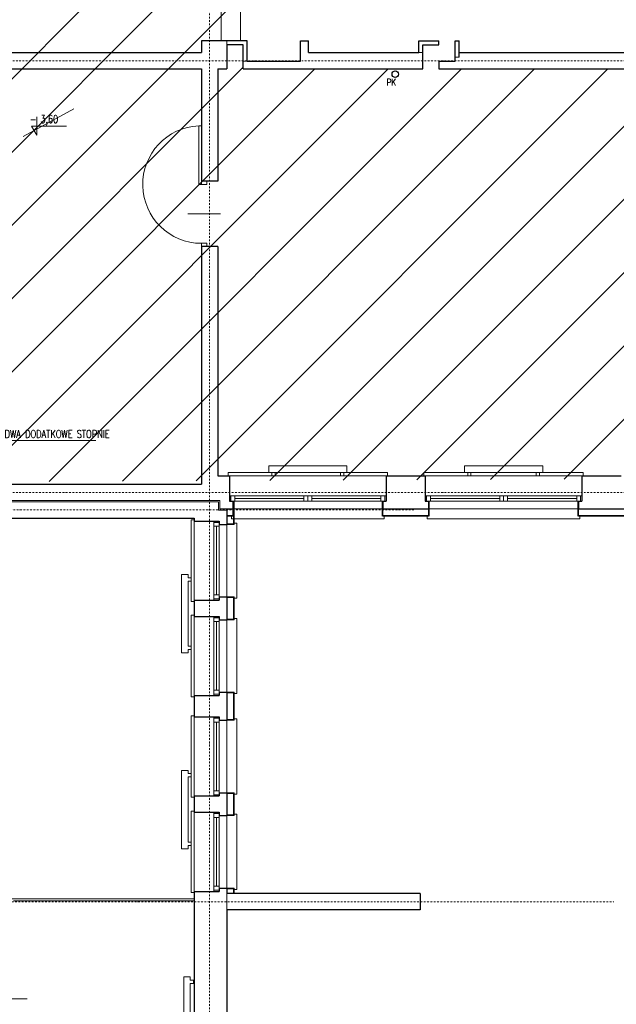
# Model space of a CAD drawing. Header units: millimetres. Extents: x -1893473 to 1546619, y -568027 to 942944.
# Tile 593 of 656: x 91913 to 101056, y -224313 to -209235. Entities that reach past the tile are written whole.
import ezdxf

# ---------------------------------------------------------------- set-up
doc = ezdxf.new("R2010")
doc.units = ezdxf.units.MM
doc.header["$LTSCALE"] = 0.2
doc.linetypes.add('DASHDOT', pattern=[25.4, 12.7, -6.35, 0, -6.35])
doc.linetypes.add('HIDDEN', pattern=[9.525, 6.35, -3.175])
for name, color, linetype, lineweight in [('!! 0_ Istn-okna', 6, 'Continuous', 13), ('!! 0_ Istn-sciany', 7, 'Continuous', 30), ('!! 0_ Istn-widok', 1, 'Continuous', 15), ('!! 0_ Opis', 3, 'Continuous', 13), ('!! 0_Istn-cienka', 4, 'Continuous', 9), ('!! 0_Istn-drzwi', 1, 'Continuous', 13), ('!! 0_Osie', 1, 'DASHDOT', 13), ('!! 1_ tynk zewn  - nowy', 21, 'Continuous', 20), ('DO KONSTRUKCJI', 222, 'Continuous', 35), ('P-Osie', 1, 'DASHDOT', 18), ('P-Wymiar', 142, 'Continuous', 9)]:
    doc.layers.add(name, color=color, linetype=linetype, lineweight=lineweight)
doc.layers.add('!! 0_Istn-grzejniki', color=7, linetype='Continuous', lineweight=0, plot=False)
doc.layers.add('!! 0_opis pionów', color=4, linetype='Continuous')
doc.styles.add('ARCHETYP', font='romans.shx', dxfattribs={"height": 15})
doc.styles.add('ROMANS', font='arial.ttf', dxfattribs={"width": 0.7})
doc.styles.add('SIMPLEX', font='simplex.shx', dxfattribs={"width": 0.77})
doc.dimstyles.new('A100', dxfattribs={"dimscale": 100, "dimtxt": 1.75, "dimasz": 0.05, "dimexe": 0, "dimexo": 0, "dimgap": 1, "dimtad": 1, "dimdec": 0, "dimrnd": 1, "dimdsep": 46, "dimtxsty": 'ROMANS', "dimblk": '[[[[[[[[', "dimcen": 2, "dimdle": 2, "dimse1": 1, "dimse2": 1, "dimclrd": 256, "dimclrt": 1, "dimadec": 0, "dimazin": 0, "dimtfac": 1, "dimtdec": 0, "dimtix": 1, "dimtmove": 2, "dimatfit": 3, "dimldrblk": '[[[[[[[[', "dimfxl": 1, "dimtvp": 0.6, "dimtolj": 1, "dimlwd": 9, "dimarcsym": 0})

# ---------------------------------------------------------------- blocks, each defined once
blk = doc.blocks.new('BLOK OSI')
at = {"layer": 'P-Osie'}
for points in [[(53191.2, -193626.9), (53191.2, -199860.8)], [(48639.3, -195002.1), (55442.3, -195002.1)], [(48639.3, -195663.1), (55424.3, -195663.1)], [(51837.1, -195690.1), (53504.1, -195690.1)], [(51570, -196290.1), (53810.6, -196290.1)]]:
    blk.add_lwpolyline(points, dxfattribs=at)
blk = doc.blocks.new('[[[[[[[[')
at = {"layer": 'P-Wymiar'}
for p, q in [((-12.7, -12.7), (12.7, 12.7)), ((0, 0), (-4.6, 0)), ((0, 18), (0, -18))]:
    blk.add_line(p, q, dxfattribs=at)
blk = doc.blocks.new('*D4862')
at = {"layer": 'DEFPOINTS', "color": 0, "transparency": 16777216}
for p in [(92148, -199948), (117662, -199948), (108763, -255438)]:
    blk.add_point(p, dxfattribs=at)
at = {"layer": 'P-Wymiar', "lineweight": 9, "transparency": 16777216}
blk.add_line((117662, -255433), (117662, -199953), dxfattribs=at)
at = {"layer": 'P-Wymiar', "lineweight": 9, "transparency": 16777216, "xscale": 5, "yscale": 5, "zscale": 5}
for p, rotation in [((117662, -199948), 90), ((117662, -255438), 270)]:
    blk.add_blockref('[[[[[[[[', p, dxfattribs=dict(at, rotation=rotation))
at = {"layer": 'P-Wymiar', "color": 1, "transparency": 16777216, "insert": (117473, -227693), "char_height": 175, "attachment_point": 5, "rotation": 90, "style": 'ROMANS'}
blk.add_mtext('\\A1;55490', dxfattribs=at)
blk = doc.blocks.new('*D4869')
at = {"layer": 'DEFPOINTS', "color": 0, "transparency": 16777216}
for p in [(98988, -222743), (117312, -222743), (98938, -225743)]:
    blk.add_point(p, dxfattribs=at)
at = {"layer": 'P-Wymiar', "lineweight": 9, "transparency": 16777216}
blk.add_line((117312, -225738), (117312, -222748), dxfattribs=at)
at = {"layer": 'P-Wymiar', "lineweight": 9, "transparency": 16777216, "xscale": 5, "yscale": 5, "zscale": 5}
for p, rotation in [((117312, -222743), 90), ((117312, -225743), 270)]:
    blk.add_blockref('[[[[[[[[', p, dxfattribs=dict(at, rotation=rotation))
at = {"layer": 'P-Wymiar', "color": 1, "transparency": 16777216, "insert": (117123, -224243), "char_height": 175, "attachment_point": 5, "rotation": 90, "style": 'ROMANS'}
blk.add_mtext('\\A1;3000', dxfattribs=at)
blk = doc.blocks.new('*D4870')
at = {"layer": 'DEFPOINTS', "color": 0, "transparency": 16777216}
for p in [(113791, -216473), (117312, -216473), (98988, -222743)]:
    blk.add_point(p, dxfattribs=at)
at = {"layer": 'P-Wymiar', "lineweight": 9, "transparency": 16777216}
blk.add_line((117312, -222738), (117312, -216478), dxfattribs=at)
at = {"layer": 'P-Wymiar', "lineweight": 9, "transparency": 16777216, "xscale": 5, "yscale": 5, "zscale": 5}
for p, rotation in [((117312, -216473), 90), ((117312, -222743), 270)]:
    blk.add_blockref('[[[[[[[[', p, dxfattribs=dict(at, rotation=rotation))
at = {"layer": 'P-Wymiar', "color": 1, "transparency": 16777216, "insert": (117123, -219608), "char_height": 175, "attachment_point": 5, "rotation": 90, "style": 'ROMANS'}
blk.add_mtext('\\A1;6270', dxfattribs=at)

msp = doc.modelspace()

# ---------------------------------------------------------------- hatches: boundary and pattern name
at = {"layer": 'DO KONSTRUKCJI'}
h = msp.add_hatch(dxfattribs=at)
h.set_pattern_fill('ANSI31', color=256, scale=250)
h.set_pattern_definition([(45, (-437088.9, 1739527.8), (-561.266, 561.266), [])])
h.paths.add_polyline_path([(82958.25178, -212738.09366), (82958.25178, -209988.09366), (86058.25178, -209988.09366), (86058.25178, -211288.09366), (85838.25178, -211288.09366), (85838.25178, -212738.09366)])
h.paths.add_polyline_path([(82958.25178, -216348.09366), (112578.25178, -216218.09366), (112708.25178, -203988.09366), (110418.25178, -203988.09366), (110418.25178, -209988.09366), (95338.25178, -209988.09366), (95338.25178, -206988.09366), (79948.25178, -206988.09366), (79948.25178, -209738.09366), (79948.25178, -209988.09366), (76528.25178, -209988.09366), (76528.25178, -211308.09366), (73948.25178, -211308.09366), (73948.25178, -216348.09366)])

# ---------------------------------------------------------------- linework, layer by layer
at = {"layer": '!! 0_ Istn-okna'}
for points in [[(95128.25178, -216528.09366), (97528.25178, -216528.09366)], [(95128.25178, -216608.09366), (97528.25178, -216608.09366)], [(95208.25178, -216568.09366), (96268.25178, -216568.09366)], [(96388.25178, -216568.09366), (97448.25178, -216568.09366)], [(98128.25178, -216528.09366), (100528.25178, -216528.09366)], [(98128.25178, -216608.09366), (100528.25178, -216608.09366)], [(98208.25178, -216568.09366), (99268.25178, -216568.09366)], [(99388.25178, -216568.09366), (100448.25178, -216568.09366)], [(94888.25178, -216913.09366), (94888.25178, -218123.09366)], [(94968.25178, -216913.09366), (94968.25178, -218123.09366)], [(94928.25178, -216993.09366), (94928.25178, -218043.09366)], [(94888.25178, -218373.09366), (94888.25178, -219583.09366)], [(94928.25178, -218453.09366), (94928.25178, -219503.09366)], [(94968.25178, -218373.09366), (94968.25178, -219583.09366)], [(94888.25178, -219913.09366), (94888.25178, -221123.09366)], [(94968.25178, -219913.09366), (94968.25178, -221123.09366)], [(94928.25178, -219993.09366), (94928.25178, -221043.09366)], [(94888.25178, -221373.09366), (94888.25178, -222583.09366)], [(94928.25178, -221453.09366), (94928.25178, -222503.09366)], [(94968.25178, -221373.09366), (94968.25178, -222583.09366)]]:
    msp.add_lwpolyline(points, dxfattribs=at)
for points in [[(95148.25178, -216608.09366), (95208.25178, -216608.09366), (95208.25178, -216528.09366), (95148.25178, -216528.09366)], [(96268.25178, -216608.09366), (96328.25178, -216608.09366), (96328.25178, -216528.09366), (96268.25178, -216528.09366)], [(96328.25178, -216608.09366), (96388.25178, -216608.09366), (96388.25178, -216528.09366), (96328.25178, -216528.09366)], [(97448.25178, -216608.09366), (97508.25178, -216608.09366), (97508.25178, -216528.09366), (97448.25178, -216528.09366)], [(98148.25178, -216608.09366), (98208.25178, -216608.09366), (98208.25178, -216528.09366), (98148.25178, -216528.09366)], [(99268.25178, -216608.09366), (99328.25178, -216608.09366), (99328.25178, -216528.09366), (99268.25178, -216528.09366)], [(99328.25178, -216608.09366), (99388.25178, -216608.09366), (99388.25178, -216528.09366), (99328.25178, -216528.09366)], [(100448.25178, -216608.09366), (100508.25178, -216608.09366), (100508.25178, -216528.09366), (100448.25178, -216528.09366)], [(94968.25178, -216933.09366), (94968.25178, -216993.09366), (94888.25178, -216993.09366), (94888.25178, -216933.09366)], [(94968.25178, -218043.09366), (94968.25178, -218103.09366), (94888.25178, -218103.09366), (94888.25178, -218043.09366)], [(94968.25178, -218393.09366), (94968.25178, -218453.09366), (94888.25178, -218453.09366), (94888.25178, -218393.09366)], [(94968.25178, -219503.09366), (94968.25178, -219563.09366), (94888.25178, -219563.09366), (94888.25178, -219503.09366)], [(94968.25178, -219933.09366), (94968.25178, -219993.09366), (94888.25178, -219993.09366), (94888.25178, -219933.09366)], [(94968.25178, -221043.09366), (94968.25178, -221103.09366), (94888.25178, -221103.09366), (94888.25178, -221043.09366)], [(94968.25178, -221393.09366), (94968.25178, -221453.09366), (94888.25178, -221453.09366), (94888.25178, -221393.09366)], [(94968.25178, -222503.09366), (94968.25178, -222563.09366), (94888.25178, -222563.09366), (94888.25178, -222503.09366)]]:
    msp.add_lwpolyline(points, close=True, dxfattribs=at)
at = {"layer": '!! 0_ Istn-sciany'}
for p, q in [((98028.25178, -209738.09366), (98028.25178, -209558.09366)), ((98588.25178, -209868.09366), (98588.25178, -209558.09366)), ((98648.25178, -209808.09366), (98648.25178, -209558.09366)), ((98088.25178, -209988.09366), (98088.25178, -209618.09366))]:
    msp.add_line(p, q, dxfattribs=at)
for points in [[(94698.25177, -209558.09366), (94698.25177, -209738.09366)], [(95398.25178, -209558.09366), (94698.25177, -209558.09366)], [(95398.25178, -209868.09366), (95398.25178, -209558.09366)], [(96218.25178, -209868.09366), (96218.25178, -209558.09366)], [(96218.25178, -209558.09366), (96338.25178, -209558.09366)], [(96338.25178, -209738.09366), (96338.25178, -209558.09366)], [(98028.25178, -209558.09366), (98338.25178, -209558.09366)], [(98338.25178, -209618.09366), (98338.25178, -209558.09366)], [(98588.25178, -209558.09366), (98648.25178, -209558.09366)], [(95338.25178, -209618.09366), (95088.25178, -209618.09366)], [(95088.25178, -209618.09366), (95088.25178, -209868.09366)], [(95338.25178, -209988.09366), (95338.25178, -209618.09366)], [(98088.25178, -209618.09366), (98338.25178, -209618.09366)], [(91058.25178, -209738.09366), (94698.25177, -209738.09366)], [(95088.25178, -209868.09366), (95088.25178, -209988.09366)], [(95398.25178, -209868.09366), (96218.25178, -209868.09366)], [(96338.25178, -209738.09366), (98028.25178, -209738.09366)], [(98338.25178, -209868.09366), (98588.25178, -209868.09366)], [(98338.25178, -209868.09366), (98338.25178, -209988.09366)], [(98648.25178, -209738.09366), (101768.25178, -209738.09366)], [(91058.25178, -209988.09366), (94698.25177, -209988.09366)], [(94698.25177, -209988.09366), (94698.25177, -211709.38239)], [(94948.25178, -209988.09366), (95088.25178, -209988.09366)], [(94948.25178, -209988.09366), (94948.25178, -211709.38239)], [(95338.25178, -209988.09366), (98088.25178, -209988.09366)], [(98338.25178, -209988.09366), (101768.25178, -209988.09366)], [(94948.25178, -211709.38239), (94698.25177, -211709.38239)], [(94948.25178, -212709.38239), (94698.25177, -212709.38239)], [(94698.25177, -212709.38239), (94698.25177, -216348.09366)], [(94948.25178, -212709.38239), (94948.25178, -216218.09366)], [(91638.25178, -216348.09366), (94698.25177, -216348.09366)], [(94948.25178, -216218.09366), (95128.25178, -216218.09366)], [(95128.25178, -216218.09366), (95128.25178, -216608.09366)], [(97528.25178, -216218.09366), (98128.25178, -216218.09366)], [(97528.25178, -216218.09366), (97528.25178, -216608.09366)], [(98128.25178, -216218.09366), (98128.25178, -216608.09366)], [(100528.25178, -216218.09366), (101128.25178, -216218.09366)], [(100528.25178, -216218.09366), (100528.25178, -216608.09366)], [(95128.25178, -216608.09366), (95178.25178, -216608.09366)], [(95178.25178, -216608.09366), (95178.25178, -216728.09366)], [(97478.25178, -216608.09366), (97528.25178, -216608.09366)], [(97478.25178, -216608.09366), (97478.25178, -216728.09366)], [(98128.25178, -216608.09366), (98178.25178, -216608.09366)], [(98178.25178, -216608.09366), (98178.25178, -216728.09366)], [(100478.25178, -216608.09366), (100528.25178, -216608.09366)], [(100478.25178, -216608.09366), (100478.25178, -216728.09366)], [(95088.25178, -216728.09366), (95178.25178, -216728.09366)], [(95088.25178, -216748.09366), (95088.25178, -216963.09366)], [(97478.25178, -216728.09366), (98178.25178, -216728.09366)], [(100478.25178, -216728.09366), (101178.25178, -216728.09366)], [(91638.25178, -216868.09366), (94588.25178, -216868.09366)], [(94588.25178, -216868.09366), (94588.25178, -216913.09366)], [(94588.25178, -216913.09366), (94968.25178, -216913.09366)], [(94968.25178, -216913.09366), (94968.25178, -216963.09366)], [(94968.25178, -216963.09366), (95088.25178, -216963.09366)], [(94588.25178, -218123.09366), (94588.25178, -218373.09366)], [(94588.25178, -218123.09366), (94968.25178, -218123.09366)], [(94968.25178, -218073.09366), (94968.25178, -218123.09366)], [(94968.25178, -218073.09366), (95088.25178, -218073.09366)], [(95088.25178, -218073.09366), (95088.25178, -218423.09366)], [(94588.25178, -218373.09366), (94968.25178, -218373.09366)], [(94968.25178, -218373.09366), (94968.25178, -218423.09366)], [(94968.25178, -218423.09366), (95088.25178, -218423.09366)], [(94968.25178, -219533.09366), (94968.25178, -219583.09366)], [(94968.25178, -219533.09366), (95088.25178, -219533.09366)], [(95088.25178, -219533.09366), (95088.25178, -219963.09366)], [(94588.25178, -219583.09366), (94588.25178, -219913.09366)], [(94588.25178, -219583.09366), (94968.25178, -219583.09366)], [(94588.25178, -219913.09366), (94968.25178, -219913.09366)], [(94968.25178, -219913.09366), (94968.25178, -219963.09366)], [(94968.25178, -219963.09366), (95088.25178, -219963.09366)], [(94588.25178, -221123.09366), (94588.25178, -221373.09366)], [(94588.25178, -221123.09366), (94968.25178, -221123.09366)], [(94968.25178, -221073.09366), (94968.25178, -221123.09366)], [(94968.25178, -221073.09366), (95088.25178, -221073.09366)], [(95088.25178, -221073.09366), (95088.25178, -221423.09366)], [(94588.25178, -221373.09366), (94968.25178, -221373.09366)], [(94968.25178, -221373.09366), (94968.25178, -221423.09366)], [(94968.25178, -221423.09366), (95088.25178, -221423.09366)], [(94968.25178, -222533.09366), (94968.25178, -222583.09366)], [(94968.25178, -222533.09366), (95088.25178, -222533.09366)], [(95088.25178, -222533.09366), (95088.25178, -222618.09366)], [(94588.25178, -222583.09366), (94588.25178, -228618.09366)], [(94588.25178, -222583.09366), (94968.25178, -222583.09366)], [(98048.25178, -222618.09366), (95088.25178, -222618.09366)], [(98048.25178, -222618.09366), (98048.25178, -222868.09366)], [(95088.25178, -222868.09366), (95088.25178, -225618.09366)], [(98048.25178, -222868.09366), (95088.25178, -222868.09366)]]:
    msp.add_lwpolyline(points, dxfattribs=at)
at = {"layer": '!! 0_ Istn-widok'}
for points in [[(94998.25178, -209558.09366), (94998.25178, -206988.09366)], [(95298.25178, -209558.09366), (95298.25178, -206988.09366)], [(95088.25178, -209618.09366), (95088.25178, -209558.09366)], [(95338.25178, -209868.09366), (95398.25178, -209868.09366)], [(98028.25178, -209738.09366), (98088.25178, -209738.09366)], [(98648.25178, -209808.09366), (98588.25178, -209808.09366)], [(95108.25178, -216168.09366), (97548.25178, -216168.09366)], [(95108.25178, -216218.09366), (95108.25178, -216168.09366)], [(97548.25178, -216218.09366), (97548.25178, -216168.09366)], [(98108.25178, -216168.09366), (100548.25178, -216168.09366)], [(98108.25178, -216218.09366), (98108.25178, -216168.09366)], [(100548.25178, -216218.09366), (100548.25178, -216168.09366)], [(91638.25178, -216598.09366), (94698.25177, -216598.09366)], [(91638.25178, -216618.09366), (94708.25178, -216618.09366)], [(94698.25177, -216598.09366), (94978.25178, -216598.09366)], [(94708.25178, -216618.09366), (94958.25178, -216618.09366)], [(94958.25178, -216618.09366), (94958.25178, -216748.09366)], [(94978.25178, -216598.09366), (94978.25178, -216728.09366)], [(94958.25178, -216748.09366), (95088.25178, -216748.09366)], [(94978.25178, -216728.09366), (95088.25178, -216728.09366)], [(95088.25178, -216748.09366), (95088.25178, -216728.09366)], [(94538.25178, -216893.09366), (94538.25178, -218143.09366)], [(94588.25178, -216893.09366), (94538.25178, -216893.09366)], [(95158.25178, -216828.09366), (95158.25178, -216878.09366)], [(97498.25178, -216878.09366), (95158.25178, -216878.09366)], [(95188.25178, -216943.09366), (95238.25178, -216943.09366)], [(95238.25178, -218093.09366), (95238.25178, -216943.09366)], [(97498.25178, -216828.09366), (97498.25178, -216878.09366)], [(98158.25178, -216828.09366), (98158.25178, -216878.09366)], [(100498.25178, -216878.09366), (98158.25178, -216878.09366)], [(100498.25178, -216828.09366), (100498.25178, -216878.09366)], [(94588.25178, -218143.09366), (94538.25178, -218143.09366)], [(95188.25178, -218093.09366), (95238.25178, -218093.09366)], [(94538.25178, -218353.09366), (94538.25178, -219603.09366)], [(94588.25178, -218353.09366), (94538.25178, -218353.09366)], [(95188.25178, -218403.09366), (95238.25178, -218403.09366)], [(95238.25178, -219553.09366), (95238.25178, -218403.09366)], [(94588.25178, -219603.09366), (94538.25178, -219603.09366)], [(95188.25178, -219553.09366), (95238.25178, -219553.09366)], [(94538.25178, -219893.09366), (94538.25178, -221143.09366)], [(94588.25178, -219893.09366), (94538.25178, -219893.09366)], [(95188.25178, -219943.09366), (95238.25178, -219943.09366)], [(95238.25178, -221093.09366), (95238.25178, -219943.09366)], [(94588.25178, -221143.09366), (94538.25178, -221143.09366)], [(95188.25178, -221093.09366), (95238.25178, -221093.09366)], [(94538.25178, -221353.09366), (94538.25178, -222603.09366)], [(94588.25178, -221353.09366), (94538.25178, -221353.09366)], [(95188.25178, -221403.09366), (95238.25178, -221403.09366)], [(95238.25178, -222553.09366), (95238.25178, -221403.09366)], [(91788.25178, -222698.09366), (94588.25178, -222698.09366)], [(94588.25178, -222603.09366), (94538.25178, -222603.09366)], [(95088.25178, -222618.09366), (95088.25178, -222868.09366)], [(95188.25178, -222553.09366), (95238.25178, -222553.09366)], [(91818.25178, -222728.09366), (94588.25178, -222728.09366)], [(91528.25178, -224228.09366), (92028.25178, -224228.09366)]]:
    msp.add_lwpolyline(points, dxfattribs=at)
at = {"layer": '!! 0_ Opis'}
for points in [[(92176.33361, -210723.50486), (92176.33361, -211003.52251)], [(92176.33361, -211003.52251), (92095.49948, -210863.51369)], [(92095.49948, -210863.51369), (92629.84155, -210863.51369)], [(90565.42916, -216268.09366), (90565.42916, -216268.09366), (90565.42916, -215677.71439), (93081.23761, -215677.71439)]]:
    msp.add_lwpolyline(points, dxfattribs=at)
at = {"layer": '!! 0_Istn-cienka', "linetype": 'HIDDEN', "ltscale": 2}
for points in [[(95128.25178, -216218.09366), (97528.25178, -216218.09366)], [(98128.25178, -216218.09366), (100528.25178, -216218.09366)], [(97478.25178, -216728.09366), (95178.25178, -216728.09366)], [(100478.25178, -216728.09366), (98178.25178, -216728.09366)], [(94588.25178, -216913.09366), (94588.25178, -218123.09366)], [(95088.25178, -218073.09366), (95088.25178, -216963.09366)], [(94588.25178, -218373.09366), (94588.25178, -219583.09366)], [(95088.25178, -219533.09366), (95088.25178, -218423.09366)], [(94588.25178, -219913.09366), (94588.25178, -221123.09366)], [(95088.25178, -221073.09366), (95088.25178, -219963.09366)], [(94588.25178, -221373.09366), (94588.25178, -222583.09366)], [(95088.25178, -222533.09366), (95088.25178, -221423.09366)]]:
    msp.add_lwpolyline(points, dxfattribs=at)
at = {"layer": '!! 0_Istn-drzwi'}
for points in [[(94658.25178, -210859.38239), (94658.25177, -211759.38239), (94698.25177, -211759.38239), (94698.25178, -210859.38239)], [(94778.25177, -211759.3824), (94778.25177, -211709.3824), (94698.25177, -211709.3824), (94698.25177, -211759.3824)], [(94778.25177, -212659.38239), (94778.25177, -212709.38239), (94698.25177, -212709.38239), (94698.25177, -212659.38239)]]:
    msp.add_lwpolyline(points, close=True, dxfattribs=at)
msp.add_lwpolyline([(94988.25177, -212209.38239), (94488.25177, -212209.3824)], dxfattribs=at)
msp.add_arc((94698.25178, -211759.38239), 900, 92.547318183, 269.999999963, dxfattribs=at)
at = {"layer": '!! 0_Istn-grzejniki'}
msp.add_lwpolyline([(91967.27493, -211023.04273), (92740.64677, -210601.99714)], dxfattribs=at)
for points in [[(95778.25178, -216218.09366), (95778.25178, -216168.09366), (95728.25178, -216168.09366), (95728.25178, -216068.09366), (96928.25178, -216068.09366), (96928.25178, -216168.09366), (96878.25178, -216168.09366), (96878.25178, -216218.09366), (96828.25178, -216218.09366), (96828.25178, -216168.09366), (95828.25178, -216168.09366), (95828.25178, -216218.09366)], [(98778.25178, -216218.09366), (98778.25178, -216168.09366), (98728.25178, -216168.09366), (98728.25178, -216068.09366), (99928.25178, -216068.09366), (99928.25178, -216168.09366), (99878.25178, -216168.09366), (99878.25178, -216218.09366), (99828.25178, -216218.09366), (99828.25178, -216168.09366), (98828.25178, -216168.09366), (98828.25178, -216218.09366)], [(94542.43529, -218880.86516), (94492.43529, -218880.86516), (94492.43529, -218930.86516), (94392.43529, -218930.86516), (94392.43529, -217730.86516), (94492.43529, -217730.86516), (94492.43529, -217780.86516), (94542.43529, -217780.86516), (94542.43529, -217830.86516), (94492.43529, -217830.86516), (94492.43529, -218830.86516), (94542.43529, -218830.86516)], [(94542.43529, -221880.86516), (94492.43529, -221880.86516), (94492.43529, -221930.86516), (94392.43529, -221930.86516), (94392.43529, -220730.86516), (94492.43529, -220730.86516), (94492.43529, -220780.86516), (94542.43529, -220780.86516), (94542.43529, -220830.86516), (94492.43529, -220830.86516), (94492.43529, -221830.86516), (94542.43529, -221830.86516)], [(94577.53935, -225044.22206), (94527.53935, -225044.22206), (94527.53935, -225094.22206), (94427.53935, -225094.22206), (94427.53935, -223894.22206), (94527.53935, -223894.22206), (94527.53935, -223944.22206), (94577.53935, -223944.22206), (94577.53935, -223994.22206), (94527.53935, -223994.22206), (94527.53935, -224994.22206), (94577.53935, -224994.22206)]]:
    msp.add_lwpolyline(points, close=True, dxfattribs=at)
at = {"layer": '!! 0_opis pionów'}
msp.add_circle((97668.25178, -210068.09366), 50, dxfattribs=at)
at = {"layer": '!! 1_ tynk zewn  - nowy'}
for points in [[(95188.25178, -216608.09366), (95188.25178, -216963.09366)], [(95188.25178, -216838.09366), (95188.25178, -216608.09366)], [(95198.25178, -216608.09366), (95198.25178, -216963.09366)], [(97468.25178, -216838.09366), (97468.25178, -216608.09366)], [(98188.25178, -216838.09366), (98188.25178, -216608.09366)], [(100468.25178, -216838.09366), (100468.25178, -216608.09366)], [(95178.25178, -216838.09366), (95178.25178, -216728.09366)], [(97478.25178, -216838.09366), (97478.25178, -216728.09366)], [(98178.25178, -216838.09366), (98178.25178, -216728.09366)], [(100478.25178, -216838.09366), (100478.25178, -216728.09366)], [(95088.25178, -216828.09366), (95198.25178, -216828.09366)], [(95088.25178, -216838.09366), (95198.25178, -216838.09366)], [(95088.25178, -216953.09366), (95198.25178, -216953.09366)], [(95088.25178, -216963.09366), (95198.25178, -216963.09366)], [(97478.25178, -216828.09366), (98178.25178, -216828.09366)], [(97478.25178, -216838.09366), (98178.25178, -216838.09366)], [(100478.25178, -216828.09366), (101178.25178, -216828.09366)], [(100478.25178, -216838.09366), (101178.25178, -216838.09366)], [(95198.25178, -218073.09366), (95088.25178, -218073.09366)], [(95198.25178, -218083.09366), (95088.25178, -218083.09366)], [(95188.25178, -218073.09366), (95188.25178, -218423.09366)], [(95198.25178, -218073.09366), (95198.25178, -218423.09366)], [(95198.25178, -218413.09366), (95088.25178, -218413.09366)], [(95198.25178, -218423.09366), (95088.25178, -218423.09366)], [(95198.25178, -219533.09366), (95088.25178, -219533.09366)], [(95188.25178, -219533.09366), (95188.25178, -219963.09366)], [(95198.25178, -219533.09366), (95198.25178, -219963.09366)], [(95198.25178, -219543.09366), (95088.25178, -219543.09366)], [(95198.25178, -219953.09366), (95088.25178, -219953.09366)], [(95198.25178, -219963.09366), (95088.25178, -219963.09366)], [(95198.25178, -221073.09366), (95088.25178, -221073.09366)], [(95198.25178, -221083.09366), (95088.25178, -221083.09366)], [(95188.25178, -221073.09366), (95188.25178, -221423.09366)], [(95198.25178, -221073.09366), (95198.25178, -221423.09366)], [(95198.25178, -221413.09366), (95088.25178, -221413.09366)], [(95198.25178, -221423.09366), (95088.25178, -221423.09366)], [(95198.25178, -222533.09366), (95088.25178, -222533.09366)], [(95198.25178, -222543.09366), (95088.25178, -222543.09366)], [(95188.25178, -222533.09366), (95188.25178, -222618.09366)], [(95198.25178, -222533.09366), (95198.25178, -222618.09366)]]:
    msp.add_lwpolyline(points, dxfattribs=at)

# ---------------------------------------------------------------- block references
at = {"layer": '!! 0_Osie', "xscale": 10, "yscale": 10, "zscale": 10}
msp.add_blockref('BLOK OSI', (-437088.86247, 1740157.78937), dxfattribs=at)

# ---------------------------------------------------------------- texts
at = {"layer": '!! 0_ Opis', "style": 'SIMPLEX', "width": 0.75}
msp.add_text('- 3,60', height=120, dxfattribs=at).set_placement((92069.45911, -210817.7325))
at = {"layer": '!! 0_ Opis', "insert": (91682.13891, -215519.24736), "char_height": 120, "attachment_point": 1, "style": 'SIMPLEX'}
msp.add_mtext_dynamic_manual_height_columns('DWA DODATKOWE STOPNIE', width=1902.6929639, gutter_width=75, heights=[0], dxfattribs=at)
at = {"layer": '!! 0_opis pionów', "style": 'ARCHETYP', "width": 0.8}
msp.add_text('PK', height=100, rotation=0.000000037, dxfattribs=at).set_placement((97536.57979, -210242.62711))

# ---------------------------------------------------------------- dimensions: what is measured, and where the dimension line sits
at = {"layer": 'P-Wymiar'}
dim = msp.add_linear_dim(base=(117662.29391, -199948.09366), p1=(108763.25178, -255438.09232), p2=(92148.28798, -199948.09366), angle=90, dimstyle='A100', override={"dimtmove": 0}, dxfattribs=at)
dim.commit()
dim.dimension.update_dxf_attribs({"geometry": '*D4862', "text_midpoint": (117472.94363, -227693.09299)})
for base, p1, p2, picture, middle in [((117312.29391, -216473.09366), (98987.70651, -222743.09366), (113791.25798, -216473.09366), '*D4870', (117122.94363, -219608.09366)), ((117312.29391, -222743.09366), (98937.99162, -225743.09366), (98987.70651, -222743.09366), '*D4869', (117122.88395, -224243.09366))]:
    dim = msp.add_linear_dim(base=base, p1=p1, p2=p2, angle=90, dimstyle='A100', dxfattribs=at)
    dim.commit()
    dim.dimension.update_dxf_attribs({"geometry": picture, "text_midpoint": middle})

doc.saveas('drawing.dxf')
